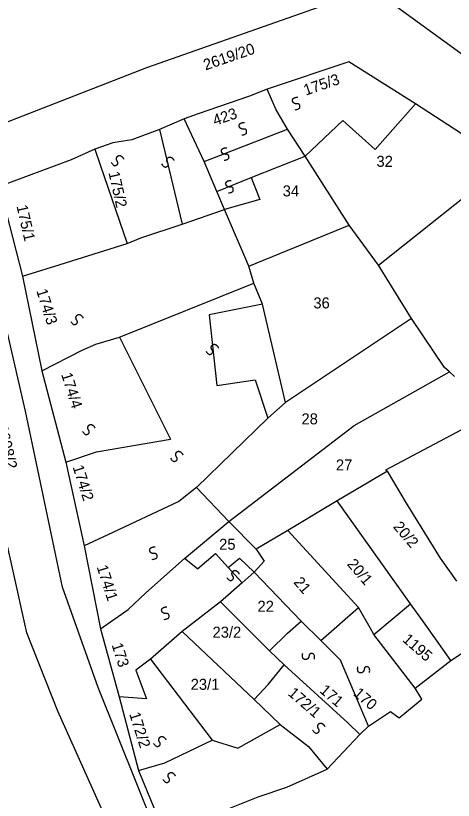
# Model space of a CAD drawing. Extents: x -581999 to -572728, y -1219553 to -1212032.
# Drawn here: x -577659.8 to -577580.3, y -1215415.3 to -1215272.9 of the extents above; entities that cross this region are included whole.
import ezdxf

# ---------------------------------------------------------------- set-up
doc = ezdxf.new("R2010")
doc.units = 0
for name, color, linetype in [('Vrstva 1', 7, 'Continuous'), ('Vrstva 2', 7, 'Continuous'), ('Vrstva 4', 7, 'Continuous'), ('Vrstva 6', 7, 'Continuous')]:
    doc.layers.add(name, color=color, linetype=linetype)

msp = doc.modelspace()

# ---------------------------------------------------------------- linework, layer by layer
at = {"layer": 'Vrstva 1'}
for p, q in [((-577626.735, -1215373.261), (-577623.476, -1215370.479)), ((-577623.476, -1215370.479), (-577621.184, -1215373.019)), ((-577626.735, -1215373.261), (-577629.1, -1215371.371)), ((-577621.184, -1215373.019), (-577619.132, -1215371.326)), ((-577619.132, -1215371.326), (-577616.453, -1215373.875)), ((-577610.416, -1215384.956), (-577607.92, -1215382.758)), ((-577613.657, -1215388.146), (-577610.416, -1215384.956)), ((-577635.273, -1215389.669), (-577637.96, -1215391.641)), ((-577595.726, -1215401.789), (-577600.809, -1215389.83)), ((-577637.96, -1215391.641), (-577636.018, -1215396.885)), ((-577613.924, -1215394.281), (-577610.99, -1215390.685)), ((-577613.924, -1215394.281), (-577616.477, -1215396.971))]:
    msp.add_line(p, q, dxfattribs=at)
for points in [[(-577682.636, -1215210.418), (-577669.635, -1215267.984), (-577663.681, -1215293.739), (-577662.022, -1215292.493), (-577635.93, -1215282.318), (-577603.594, -1215270.956), (-577630.843, -1215250.03), (-577647.589, -1215236.743)], [(-577624.853, -1215235.392), (-577629.412, -1215241.851), (-577598.794, -1215265.259), (-577569.002, -1215286.924), (-577533.667, -1215239.971), (-577530.746, -1215235.461)], [(-577651.25, -1215376.61), (-577657.983, -1215344.65), (-577665.422, -1215312.568), (-577667.626, -1215305.616), (-577673.682, -1215271.719)], [(-577587.152, -1215288.937), (-577599.264, -1215281.286), (-577614.114, -1215286.268)], [(-577614.114, -1215286.268), (-577617.335, -1215287.516)], [(-577612.534, -1215289.91), (-577614.114, -1215286.268)], [(-577617.335, -1215287.516), (-577626.64, -1215290.719)], [(-577600.396, -1215291.959), (-577594.502, -1215297.229), (-577587.152, -1215288.937)], [(-577570.592, -1215299.678), (-577587.152, -1215288.937)], [(-577626.64, -1215290.719), (-577629.145, -1215291.61)], [(-577610.407, -1215293.533), (-577612.534, -1215289.91)], [(-577629.145, -1215291.61), (-577633.621, -1215293.573)], [(-577625.565, -1215299.367), (-577629.145, -1215291.61)], [(-577607.212, -1215298.426), (-577600.396, -1215291.959)], [(-577633.621, -1215293.573), (-577638.641, -1215295.436), (-577642.136, -1215295.975), (-577645.376, -1215297.123)], [(-577607.212, -1215298.426), (-577610.407, -1215293.533)], [(-577645.376, -1215297.123), (-577649.673, -1215299.088), (-577662.74, -1215303.899), (-577658.517, -1215320.179)], [(-577645.376, -1215297.123), (-577644.434, -1215299.997)], [(-577623.265, -1215304.797), (-577625.565, -1215299.367)], [(-577617.001, -1215302.301), (-577607.212, -1215298.426)], [(-577599.229, -1215310.93), (-577607.212, -1215298.426)], [(-577644.434, -1215299.997), (-577639.506, -1215314.262)], [(-577593.902, -1215318.18), (-577570.592, -1215299.678)], [(-577617.001, -1215302.301), (-577615.411, -1215306.283), (-577621.85, -1215308.056)], [(-577621.85, -1215308.056), (-577623.265, -1215304.797)], [(-577637.059, -1215313.217), (-577629.544, -1215310.726), (-577621.85, -1215308.056)], [(-577617.429, -1215318.374), (-577621.85, -1215308.056)], [(-577617.429, -1215318.374), (-577599.229, -1215310.93)], [(-577593.902, -1215318.18), (-577599.229, -1215310.93)], [(-577639.506, -1215314.262), (-577637.059, -1215313.217)], [(-577651.679, -1215318.076), (-577639.506, -1215314.262)], [(-577658.517, -1215320.179), (-577651.679, -1215318.076)], [(-577616.548, -1215321.448), (-577617.429, -1215318.374)], [(-577587.923, -1215327.852), (-577593.902, -1215318.18)], [(-577658.517, -1215320.179), (-577655.014, -1215337.355)], [(-577640.886, -1215331.26), (-577616.548, -1215321.448)], [(-577614.957, -1215325.248), (-577616.548, -1215321.448)], [(-577610.776, -1215343.08), (-577614.957, -1215325.248)], [(-577587.923, -1215327.852), (-577610.776, -1215343.08)], [(-577580.113, -1215338.362), (-577581.002, -1215337.546), (-577581.891, -1215336.728), (-577587.923, -1215327.852)], [(-577645.18, -1215332.503), (-577640.886, -1215331.26)], [(-577640.886, -1215331.26), (-577631.675, -1215349.724)], [(-577655.014, -1215337.355), (-577647.686, -1215333.574)], [(-577647.686, -1215333.574), (-577645.18, -1215332.503)], [(-577655.014, -1215337.355), (-577650.637, -1215353.903)], [(-577621.05, -1215364.695), (-577598.293, -1215347.294), (-577581.002, -1215337.546)], [(-577637.95, -1215430.689), (-577652.077, -1215399.068), (-577657.725, -1215384.898), (-577660.325, -1215373.124), (-577662.243, -1215364.484), (-577662.978, -1215359.956), (-577667.075, -1215341.576)], [(-577610.776, -1215343.08), (-577614.003, -1215345.953)], [(-577614.003, -1215345.953), (-577626.917, -1215358.528)], [(-577575.865, -1215346.506), (-577592.622, -1215355.397), (-577592.265, -1215355.579)], [(-577650.637, -1215353.903), (-577645.093, -1215352.062), (-577631.675, -1215349.724)], [(-577650.637, -1215353.903), (-577647.306, -1215369.086)], [(-577592.265, -1215355.579), (-577601.396, -1215360.95)], [(-577588.82, -1215361.356), (-577592.265, -1215355.579)], [(-577626.917, -1215358.528), (-577630.142, -1215361.04)], [(-577626.917, -1215358.528), (-577621.05, -1215364.695)], [(-577630.142, -1215361.04), (-577643.03, -1215367.117)], [(-577601.396, -1215360.95), (-577610.348, -1215366.323)], [(-577588.088, -1215379.604), (-577601.396, -1215360.95)], [(-577582.625, -1215371.311), (-577588.82, -1215361.356)], [(-577636.108, -1215377.619), (-577629.1, -1215371.371), (-577621.05, -1215364.695)], [(-577621.05, -1215364.695), (-577616.078, -1215369.725)], [(-577610.348, -1215366.323), (-577616.078, -1215369.725)], [(-577597.553, -1215380.281), (-577610.348, -1215366.323)], [(-577643.03, -1215367.117), (-577647.306, -1215369.086)], [(-577647.306, -1215369.086), (-577644.339, -1215384.185)], [(-577616.078, -1215369.725), (-577614.659, -1215371.898), (-577616.453, -1215373.875)], [(-577579.678, -1215375.493), (-577582.625, -1215371.311)], [(-577616.453, -1215373.875), (-577618.649, -1215375.801), (-577622.548, -1215379.26)], [(-577600.809, -1215389.83), (-577604.364, -1215386.294), (-577607.92, -1215382.758), (-577616.453, -1215373.875)], [(-577614.635, -1215455.903), (-577628.953, -1215432.297), (-577634.307, -1215420.857), (-577644.776, -1215394.79), (-577651.25, -1215376.61)], [(-577639.335, -1215380.673), (-577636.108, -1215377.619)], [(-577622.548, -1215379.26), (-577629.536, -1215384.642)], [(-577622.548, -1215379.26), (-577613.657, -1215388.146)], [(-577604.364, -1215386.294), (-577597.553, -1215380.281)], [(-577594.718, -1215385.167), (-577595.411, -1215383.972), (-577597.553, -1215380.281)], [(-577594.718, -1215385.167), (-577588.088, -1215379.604)], [(-577585.452, -1215383.323), (-577588.088, -1215379.604)], [(-577644.339, -1215384.185), (-577639.335, -1215380.673)], [(-577580.794, -1215389.898), (-577585.452, -1215383.323)], [(-577644.339, -1215384.185), (-577640.996, -1215396.474)], [(-577629.536, -1215384.642), (-577635.273, -1215389.669)], [(-577629.536, -1215384.642), (-577616.477, -1215396.971), (-577611.751, -1215401.508)], [(-577587.244, -1215394.92), (-577594.718, -1215385.167)], [(-577613.657, -1215388.146), (-577610.99, -1215390.685)], [(-577580.794, -1215389.898), (-577578.825, -1215388.644)], [(-577635.273, -1215389.669), (-577624.084, -1215404.339)], [(-577587.244, -1215394.92), (-577580.794, -1215389.898)], [(-577610.99, -1215390.685), (-577599.462, -1215401.205), (-577597.277, -1215403.354)], [(-577591.739, -1215399.149), (-577590.123, -1215400.319), (-577586.003, -1215396.91), (-577587.244, -1215394.92)], [(-577640.996, -1215396.474), (-577637.481, -1215409.845)], [(-577636.018, -1215396.885), (-577640.996, -1215396.474)], [(-577597.277, -1215403.354), (-577595.726, -1215401.789), (-577591.739, -1215399.149)], [(-577624.084, -1215404.339), (-577619.448, -1215405.803), (-577611.751, -1215401.508)], [(-577611.751, -1215401.508), (-577606.591, -1215405.501)], [(-577603.197, -1215409.641), (-577597.277, -1215403.354)], [(-577632.674, -1215408.45), (-577624.084, -1215404.339)], [(-577606.591, -1215405.501), (-577603.197, -1215409.641)], [(-577637.481, -1215409.845), (-577632.674, -1215408.45)], [(-577637.481, -1215409.845), (-577632.709, -1215421.414), (-577615.716, -1215414.635)], [(-577610.531, -1215412.855), (-577603.197, -1215409.641)], [(-577615.716, -1215414.635), (-577610.531, -1215412.855)]]:
    msp.add_lwpolyline(points, dxfattribs=at)
at = {"layer": 'Vrstva 4'}
msp.add_line((-577621.184, -1215373.019), (-577618.649, -1215375.801), dxfattribs=at)
for points in [[(-577633.621, -1215293.573), (-577629.544, -1215310.726)], [(-577625.565, -1215299.367), (-577610.407, -1215293.533)], [(-577623.265, -1215304.797), (-577617.001, -1215302.301)], [(-577614.957, -1215325.248), (-577624.612, -1215327.187), (-577623.238, -1215340.015), (-577616.267, -1215338.966), (-577614.003, -1215345.953)]]:
    msp.add_lwpolyline(points, dxfattribs=at)
at = {"layer": 'Vrstva 6'}
for points in [[(-577609.032, -1215289.981), (-577608.181, -1215289.892), (-577608.129, -1215289.134), (-577608.445, -1215288.878), (-577608.861, -1215288.923), (-577609.193, -1215288.841), (-577609.41, -1215288.633), (-577609.501, -1215288.421), (-577609.502, -1215288.152), (-577609.299, -1215287.847), (-577608.711, -1215287.677), (-577608.531, -1215287.71)], [(-577618.71, -1215294.565), (-577617.859, -1215294.476), (-577617.807, -1215293.718), (-577618.123, -1215293.462), (-577618.539, -1215293.507), (-577618.871, -1215293.425), (-577619.088, -1215293.217), (-577619.179, -1215293.005), (-577619.18, -1215292.736), (-577618.977, -1215292.431), (-577618.389, -1215292.261), (-577618.209, -1215292.294)], [(-577621.936, -1215299.149), (-577621.085, -1215299.06), (-577621.033, -1215298.302), (-577621.349, -1215298.046), (-577621.765, -1215298.091), (-577622.097, -1215298.009), (-577622.314, -1215297.801), (-577622.405, -1215297.589), (-577622.406, -1215297.32), (-577622.203, -1215297.015), (-577621.615, -1215296.845), (-577621.435, -1215296.878)], [(-577642.408, -1215299.554), (-577641.928, -1215300.261), (-577641.234, -1215299.95), (-577641.157, -1215299.55), (-577641.393, -1215299.205), (-577641.478, -1215298.873), (-577641.396, -1215298.583), (-577641.252, -1215298.403), (-577641.016, -1215298.275), (-577640.651, -1215298.311), (-577640.224, -1215298.75), (-577640.169, -1215298.923)], [(-577633.268, -1215299.824), (-577632.788, -1215300.531), (-577632.094, -1215300.22), (-577632.017, -1215299.82), (-577632.253, -1215299.475), (-577632.338, -1215299.143), (-577632.256, -1215298.853), (-577632.112, -1215298.673), (-577631.876, -1215298.545), (-577631.511, -1215298.581), (-577631.084, -1215299.02), (-577631.029, -1215299.193)], [(-577621.13, -1215305.081), (-577620.279, -1215304.992), (-577620.227, -1215304.234), (-577620.543, -1215303.978), (-577620.959, -1215304.023), (-577621.291, -1215303.941), (-577621.508, -1215303.733), (-577621.599, -1215303.521), (-577621.6, -1215303.252), (-577621.397, -1215302.947), (-577620.809, -1215302.777), (-577620.629, -1215302.81)], [(-577649.762, -1215328.398), (-577649.282, -1215329.105), (-577648.588, -1215328.794), (-577648.511, -1215328.394), (-577648.747, -1215328.049), (-577648.832, -1215327.717), (-577648.75, -1215327.427), (-577648.606, -1215327.247), (-577648.37, -1215327.119), (-577648.005, -1215327.155), (-577647.578, -1215327.594), (-577647.523, -1215327.767)], [(-577625.203, -1215333.8), (-577624.723, -1215334.507), (-577624.029, -1215334.196), (-577623.952, -1215333.796), (-577624.188, -1215333.451), (-577624.273, -1215333.119), (-577624.191, -1215332.829), (-577624.047, -1215332.649), (-577623.811, -1215332.521), (-577623.446, -1215332.557), (-577623.019, -1215332.996), (-577622.964, -1215333.169)], [(-577647.611, -1215348.352), (-577647.131, -1215349.059), (-577646.437, -1215348.748), (-577646.36, -1215348.348), (-577646.596, -1215348.003), (-577646.681, -1215347.671), (-577646.599, -1215347.381), (-577646.455, -1215347.201), (-577646.219, -1215347.073), (-577645.854, -1215347.109), (-577645.427, -1215347.548), (-577645.372, -1215347.721)], [(-577631.655, -1215353.214), (-577631.175, -1215353.921), (-577630.481, -1215353.61), (-577630.404, -1215353.21), (-577630.64, -1215352.865), (-577630.725, -1215352.533), (-577630.643, -1215352.243), (-577630.499, -1215352.063), (-577630.263, -1215351.935), (-577629.898, -1215351.971), (-577629.471, -1215352.41), (-577629.416, -1215352.583)], [(-577634.963, -1215371.565), (-577634.112, -1215371.476), (-577634.06, -1215370.718), (-577634.376, -1215370.462), (-577634.792, -1215370.507), (-577635.124, -1215370.425), (-577635.341, -1215370.217), (-577635.432, -1215370.005), (-577635.433, -1215369.736), (-577635.23, -1215369.431), (-577634.642, -1215369.261), (-577634.462, -1215369.294)], [(-577621.445, -1215374.822), (-577620.965, -1215375.529), (-577620.271, -1215375.218), (-577620.194, -1215374.818), (-577620.43, -1215374.473), (-577620.515, -1215374.141), (-577620.433, -1215373.851), (-577620.289, -1215373.671), (-577620.053, -1215373.543), (-577619.688, -1215373.579), (-577619.261, -1215374.018), (-577619.206, -1215374.191)], [(-577632.79, -1215382.452), (-577631.939, -1215382.363), (-577631.887, -1215381.605), (-577632.203, -1215381.349), (-577632.619, -1215381.394), (-577632.951, -1215381.312), (-577633.168, -1215381.104), (-577633.259, -1215380.892), (-577633.26, -1215380.623), (-577633.057, -1215380.318), (-577632.469, -1215380.148), (-577632.289, -1215380.181)], [(-577605.531, -1215389.633), (-577605.436, -1215388.782), (-577606.166, -1215388.57), (-577606.483, -1215388.824), (-577606.528, -1215389.24), (-577606.679, -1215389.547), (-577606.928, -1215389.714), (-577607.155, -1215389.758), (-577607.418, -1215389.702), (-577607.673, -1215389.438), (-577607.713, -1215388.828), (-577607.643, -1215388.659)], [(-577595.515, -1215392.053), (-577595.42, -1215391.202), (-577596.15, -1215390.99), (-577596.467, -1215391.244), (-577596.512, -1215391.66), (-577596.663, -1215391.967), (-577596.912, -1215392.134), (-577597.139, -1215392.178), (-577597.402, -1215392.122), (-577597.657, -1215391.858), (-577597.697, -1215391.248), (-577597.627, -1215391.079)], [(-577605.879, -1215402.525), (-577605.399, -1215403.232), (-577604.705, -1215402.921), (-577604.628, -1215402.521), (-577604.864, -1215402.176), (-577604.949, -1215401.844), (-577604.867, -1215401.554), (-577604.723, -1215401.374), (-577604.487, -1215401.246), (-577604.122, -1215401.282), (-577603.695, -1215401.721), (-577603.64, -1215401.894)], [(-577634.719, -1215404.944), (-577634.239, -1215405.651), (-577633.545, -1215405.34), (-577633.468, -1215404.94), (-577633.704, -1215404.595), (-577633.789, -1215404.263), (-577633.707, -1215403.973), (-577633.563, -1215403.793), (-577633.327, -1215403.665), (-577632.962, -1215403.701), (-577632.535, -1215404.14), (-577632.48, -1215404.313)], [(-577633.03, -1215411.477), (-577632.55, -1215412.184), (-577631.856, -1215411.873), (-577631.779, -1215411.473), (-577632.015, -1215411.128), (-577632.1, -1215410.796), (-577632.018, -1215410.506), (-577631.874, -1215410.326), (-577631.638, -1215410.198), (-577631.273, -1215410.234), (-577630.846, -1215410.673), (-577630.791, -1215410.846)]]:
    msp.add_open_spline(points, degree=2, dxfattribs=at)

# ---------------------------------------------------------------- texts
at = {"layer": 'Vrstva 2'}
for s, rotation, p in [('2619/20', 18.96401, (-577625.293, -1215282.871)), ('175/3', 18.96401, (-577607.099, -1215287.438)), ('423', 18.96401, (-577623.583, -1215292.915)), ('175/2', 282.90156, (-577642.929, -1215301.394)), ('175/1', 282.90156, (-577659.618, -1215307.461)), ('174/3', 287.67115, (-577656.035, -1215322.811)), ('174/4', 287.67115, (-577651.52, -1215338.005)), ('2608/2', 283.21696, (-577663.219, -1215347.368)), ('174/2', 287.67115, (-577649.444, -1215354.779)), ('20/2', 310.4983, (-577591.347, -1215365.691)), ('20/1', 310.4983, (-577599.711, -1215372.471)), ('174/1', 287.67115, (-577645.074, -1215372.906)), ('21', 310.4983, (-577609.422, -1215375.754)), ('1195', 318.9549, (-577589.705, -1215386.311)), ('173', 287.67115, (-577642.357, -1215387.051)), ('171', 318.9549, (-577604.728, -1215395.557)), ('172/1', 318.9549, (-577610.468, -1215396.057)), ('170', 318.9549, (-577598.605, -1215396.105)), ('172/2', 287.67115, (-577639.166, -1215399.6))]:
    msp.add_text(s, height=2, rotation=rotation, dxfattribs=at).set_placement(p)
for s, p in [('32', (-577594.263, -1215300.346)), ('34', (-577611.288, -1215305.715)), ('36', (-577605.717, -1215326.033)), ('28', (-577607.876, -1215347.065)), ('27', (-577601.623, -1215355.424)), ('25', (-577622.82, -1215369.817)), ('22', (-577615.852, -1215381.068)), ('23/2', (-577624.021, -1215385.766)), ('23/1', (-577627.988, -1215395.224))]:
    msp.add_text(s, height=2, dxfattribs=at).set_placement(p)

doc.saveas('drawing.dxf')
